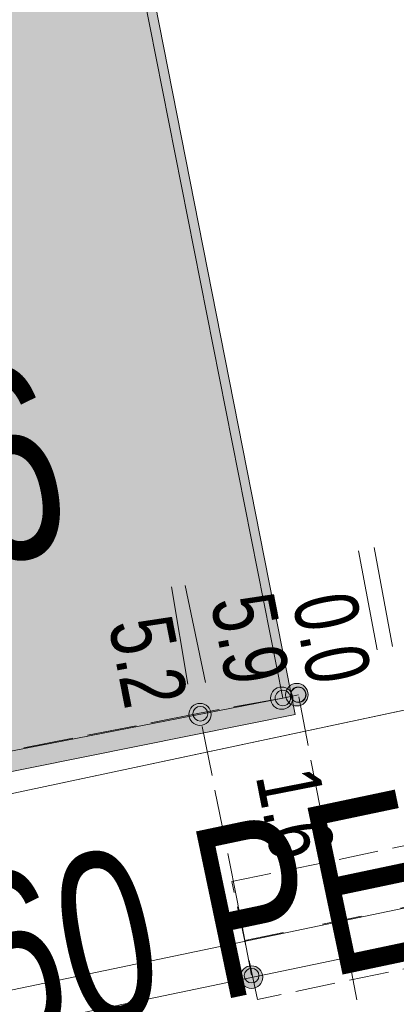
# Model space of a CAD drawing. Header units: metres. Extents: x -740 to 758, y -633 to 854.
# Tile 329 of 656: x 124.69 to 127.84, y -578.52 to -570.29. Entities that reach past the tile are written whole.
import ezdxf

# ---------------------------------------------------------------- set-up
doc = ezdxf.new("R2010")
doc.units = ezdxf.units.M
doc.header["$MEASUREMENT"] = 0
for name, pattern in [('333_125', [0.4576, 0.3328, -0.1248]), ('333_333', [0.6656, 0.3328, -0.3328]), ('416_125', [0.5408, 0.416, -0.1248])]:
    doc.linetypes.add(name, pattern=pattern)
for name, color, linetype in [('Gis.LOVION', 7, 'Continuous'), ('Grundkarte.LOVION', 7, 'Continuous'), ('Grundkarte_Text.LOVION', 7, 'Continuous'), ('Strom.LOVION', 7, 'Continuous'), ('StromBemass.LOVION', 7, 'Continuous'), ('Wasser.LOVION', 7, 'Continuous')]:
    doc.layers.add(name, color=color, linetype=linetype)
doc.styles.add('ERSTELLTER_STIL_1', font='arial.ttf')

msp = doc.modelspace()

# ---------------------------------------------------------------- hatches: boundary and pattern name
at = {"layer": 'Grundkarte.LOVION', "linetype": 'Continuous', "lineweight": 18}
msp.add_hatch(color=9, dxfattribs=at).paths.add_polyline_path([(121.2542, -577.2463), (126.9936, -576.094), (124.9413, -565.6841), (119.2455, -566.9799)])
at = {"layer": 'StromBemass.LOVION', "linetype": 'Continuous', "lineweight": 13}
for points in [[(126.9532, -576.0167), (126.96, -576.0072), (126.9656, -575.997), (126.9699, -575.9861), (126.9728, -575.9748), (126.9742, -575.9632), (126.9742, -575.9515), (126.9727, -575.9399), (126.9697, -575.9286), (126.9654, -575.9177), (126.9597, -575.9075), (126.9528, -575.898), (126.9448, -575.8896), (126.9358, -575.8821), (126.9259, -575.8759), (126.9153, -575.871), (126.9042, -575.8674), (126.8927, -575.8652), (126.881, -575.8645), (126.8693, -575.8653), (126.8579, -575.8675), (126.8468, -575.8712), (126.8362, -575.8762), (126.8263, -575.8825), (126.8174, -575.89), (126.8094, -575.8985), (126.8026, -575.908), (126.797, -575.9182), (126.7927, -575.9291), (126.7898, -575.9405), (126.7884, -575.9521), (126.7884, -575.9638), (126.7899, -575.9753), (126.7929, -575.9867), (126.7972, -575.9975), (126.8029, -576.0077), (126.8098, -576.0172), (126.8178, -576.0257), (126.8268, -576.0331), (126.8367, -576.0393), (126.8473, -576.0443), (126.8584, -576.0478), (126.8699, -576.05), (126.8816, -576.0507), (126.8933, -576.0499), (126.9047, -576.0477), (126.9158, -576.044), (126.9264, -576.039), (126.9362, -576.0327), (126.9452, -576.0253)], [(127.0806, -575.9883), (127.0876, -575.9787), (127.0932, -575.9683), (127.0976, -575.9573), (127.1005, -575.9458), (127.1019, -575.934), (127.1019, -575.9222), (127.1004, -575.9104), (127.0974, -575.899), (127.093, -575.888), (127.0872, -575.8776), (127.0802, -575.8681), (127.0721, -575.8594), (127.063, -575.8519), (127.0529, -575.8456), (127.0422, -575.8406), (127.0309, -575.837), (127.0193, -575.8348), (127.0074, -575.8341), (126.9956, -575.8349), (126.984, -575.8371), (126.9727, -575.8408), (126.962, -575.8459), (126.9521, -575.8523), (126.943, -575.8599), (126.9349, -575.8685), (126.9279, -575.8781), (126.9223, -575.8885), (126.9179, -575.8996), (126.915, -575.911), (126.9136, -575.9228), (126.9136, -575.9346), (126.9151, -575.9464), (126.9181, -575.9579), (126.9225, -575.9689), (126.9283, -575.9792), (126.9353, -575.9888), (126.9434, -575.9974), (126.9526, -576.0049), (126.9626, -576.0112), (126.9733, -576.0162), (126.9846, -576.0199), (126.9962, -576.022), (127.0081, -576.0227), (127.0199, -576.022), (127.0315, -576.0197), (127.0428, -576.016), (127.0535, -576.0109), (127.0634, -576.0046), (127.0725, -575.997)], [(127.0682, -575.968), (127.0729, -575.9615), (127.0767, -575.9545), (127.0796, -575.9471), (127.0816, -575.9394), (127.0825, -575.9315), (127.0825, -575.9236), (127.0815, -575.9157), (127.0795, -575.908), (127.0765, -575.9006), (127.0727, -575.8936), (127.068, -575.8872), (127.0625, -575.8814), (127.0564, -575.8764), (127.0496, -575.8721), (127.0424, -575.8688), (127.0348, -575.8663), (127.027, -575.8649), (127.0191, -575.8644), (127.0111, -575.8649), (127.0033, -575.8664), (126.9958, -575.8689), (126.9886, -575.8723), (126.9819, -575.8766), (126.9758, -575.8817), (126.9703, -575.8875), (126.9657, -575.894), (126.9619, -575.901), (126.9589, -575.9084), (126.957, -575.9161), (126.956, -575.924), (126.956, -575.9319), (126.9571, -575.9398), (126.9591, -575.9475), (126.962, -575.9549), (126.9659, -575.9619), (126.9706, -575.9683), (126.976, -575.9741), (126.9822, -575.9791), (126.9889, -575.9834), (126.9961, -575.9867), (127.0037, -575.9892), (127.0115, -575.9906), (127.0195, -575.9911), (127.0274, -575.9906), (127.0352, -575.9891), (127.0428, -575.9866), (127.05, -575.9832), (127.0567, -575.9789), (127.0628, -575.9738)], [(127.0708, -575.9701), (127.0755, -575.9637), (127.0793, -575.9567), (127.0822, -575.9493), (127.0842, -575.9415), (127.0851, -575.9336), (127.0851, -575.9257), (127.0841, -575.9178), (127.0821, -575.9101), (127.0791, -575.9027), (127.0753, -575.8957), (127.0706, -575.8893), (127.0651, -575.8835), (127.0589, -575.8785), (127.0522, -575.8742), (127.045, -575.8709), (127.0374, -575.8684), (127.0296, -575.867), (127.0216, -575.8665), (127.0137, -575.867), (127.0059, -575.8685), (126.9983, -575.871), (126.9911, -575.8744), (126.9844, -575.8787), (126.9783, -575.8838), (126.9729, -575.8896), (126.9682, -575.8961), (126.9644, -575.9031), (126.9615, -575.9105), (126.9596, -575.9182), (126.9586, -575.9261), (126.9586, -575.934), (126.9596, -575.9419), (126.9616, -575.9496), (126.9646, -575.957), (126.9684, -575.964), (126.9731, -575.9704), (126.9786, -575.9762), (126.9848, -575.9813), (126.9915, -575.9855), (126.9987, -575.9889), (127.0063, -575.9913), (127.0141, -575.9928), (127.0221, -575.9932), (127.03, -575.9927), (127.0378, -575.9912), (127.0454, -575.9887), (127.0526, -575.9853), (127.0593, -575.981), (127.0654, -575.9759)], [(126.9413, -575.9972), (126.946, -575.9906), (126.9499, -575.9835), (126.9529, -575.9759), (126.9548, -575.9681), (126.9558, -575.9601), (126.9558, -575.952), (126.9548, -575.9439), (126.9527, -575.9361), (126.9497, -575.9286), (126.9458, -575.9215), (126.941, -575.9149), (126.9354, -575.909), (126.9292, -575.9039), (126.9223, -575.8996), (126.915, -575.8961), (126.9073, -575.8937), (126.8993, -575.8922), (126.8912, -575.8917), (126.8831, -575.8922), (126.8752, -575.8938), (126.8675, -575.8963), (126.8602, -575.8998), (126.8533, -575.9041), (126.8471, -575.9093), (126.8416, -575.9152), (126.8368, -575.9218), (126.833, -575.9289), (126.83, -575.9365), (126.828, -575.9443), (126.827, -575.9524), (126.827, -575.9605), (126.8281, -575.9685), (126.8301, -575.9763), (126.8331, -575.9839), (126.8371, -575.991), (126.8418, -575.9975), (126.8474, -576.0034), (126.8537, -576.0085), (126.8605, -576.0128), (126.8679, -576.0163), (126.8756, -576.0188), (126.8835, -576.0202), (126.8916, -576.0207), (126.8997, -576.0202), (126.9077, -576.0186), (126.9154, -576.0161), (126.9227, -576.0126), (126.9295, -576.0083), (126.9357, -576.0031)], [(126.9413, -575.9972), (126.946, -575.9906), (126.9499, -575.9835), (126.9529, -575.9759), (126.9548, -575.9681), (126.9558, -575.9601), (126.9558, -575.952), (126.9548, -575.9439), (126.9527, -575.9361), (126.9497, -575.9286), (126.9458, -575.9215), (126.941, -575.9149), (126.9354, -575.909), (126.9292, -575.9039), (126.9223, -575.8996), (126.915, -575.8961), (126.9073, -575.8937), (126.8993, -575.8922), (126.8912, -575.8917), (126.8831, -575.8922), (126.8752, -575.8938), (126.8675, -575.8963), (126.8602, -575.8998), (126.8533, -575.9041), (126.8471, -575.9093), (126.8416, -575.9152), (126.8368, -575.9218), (126.833, -575.9289), (126.83, -575.9365), (126.828, -575.9443), (126.827, -575.9524), (126.827, -575.9605), (126.8281, -575.9685), (126.8301, -575.9763), (126.8331, -575.9839), (126.8371, -575.991), (126.8418, -575.9975), (126.8474, -576.0034), (126.8537, -576.0085), (126.8605, -576.0128), (126.8679, -576.0163), (126.8756, -576.0188), (126.8835, -576.0202), (126.8916, -576.0207), (126.8997, -576.0202), (126.9077, -576.0186), (126.9154, -576.0161), (126.9227, -576.0126), (126.9295, -576.0083), (126.9357, -576.0031)], [(126.2693, -576.1524), (126.2761, -576.143), (126.2816, -576.1328), (126.2859, -576.122), (126.2887, -576.1108), (126.2901, -576.0993), (126.2901, -576.0877), (126.2886, -576.0762), (126.2857, -576.065), (126.2814, -576.0542), (126.2758, -576.0441), (126.2689, -576.0347), (126.261, -576.0263), (126.252, -576.0189), (126.2422, -576.0128), (126.2317, -576.0079), (126.2207, -576.0043), (126.2093, -576.0022), (126.1977, -576.0015), (126.1861, -576.0022), (126.1748, -576.0045), (126.1637, -576.0081), (126.1533, -576.013), (126.1435, -576.0193), (126.1346, -576.0267), (126.1267, -576.0352), (126.1199, -576.0446), (126.1143, -576.0548), (126.1101, -576.0655), (126.1073, -576.0768), (126.1059, -576.0883), (126.1059, -576.0999), (126.1074, -576.1114), (126.1103, -576.1226), (126.1146, -576.1334), (126.1202, -576.1435), (126.1271, -576.1529), (126.135, -576.1613), (126.144, -576.1686), (126.1538, -576.1748), (126.1643, -576.1797), (126.1753, -576.1833), (126.1867, -576.1854), (126.1983, -576.1861), (126.2099, -576.1853), (126.2212, -576.1831), (126.2323, -576.1795), (126.2427, -576.1745), (126.2525, -576.1683), (126.2614, -576.1609)], [(126.2488, -576.127), (126.2534, -576.1207), (126.2571, -576.1139), (126.2599, -576.1066), (126.2618, -576.0991), (126.2628, -576.0914), (126.2627, -576.0837), (126.2617, -576.076), (126.2598, -576.0685), (126.2569, -576.0613), (126.2531, -576.0545), (126.2486, -576.0482), (126.2432, -576.0426), (126.2372, -576.0377), (126.2307, -576.0335), (126.2237, -576.0302), (126.2163, -576.0279), (126.2086, -576.0264), (126.2009, -576.026), (126.1932, -576.0265), (126.1856, -576.028), (126.1782, -576.0304), (126.1712, -576.0337), (126.1646, -576.0379), (126.1587, -576.0429), (126.1534, -576.0485), (126.1488, -576.0548), (126.1451, -576.0616), (126.1423, -576.0688), (126.1404, -576.0764), (126.1394, -576.0841), (126.1395, -576.0918), (126.1405, -576.0995), (126.1424, -576.107), (126.1453, -576.1142), (126.1491, -576.121), (126.1536, -576.1273), (126.159, -576.1329), (126.165, -576.1378), (126.1715, -576.142), (126.1786, -576.1452), (126.1859, -576.1476), (126.1936, -576.149), (126.2013, -576.1495), (126.209, -576.149), (126.2167, -576.1475), (126.224, -576.1451), (126.231, -576.1418), (126.2376, -576.1376), (126.2435, -576.1326)], [(126.2488, -576.127), (126.2534, -576.1207), (126.2571, -576.1139), (126.2599, -576.1066), (126.2618, -576.0991), (126.2628, -576.0914), (126.2627, -576.0837), (126.2617, -576.076), (126.2598, -576.0685), (126.2569, -576.0613), (126.2531, -576.0545), (126.2486, -576.0482), (126.2432, -576.0426), (126.2372, -576.0377), (126.2307, -576.0335), (126.2237, -576.0302), (126.2163, -576.0279), (126.2086, -576.0264), (126.2009, -576.026), (126.1932, -576.0265), (126.1856, -576.028), (126.1782, -576.0304), (126.1712, -576.0337), (126.1646, -576.0379), (126.1587, -576.0429), (126.1534, -576.0485), (126.1488, -576.0548), (126.1451, -576.0616), (126.1423, -576.0688), (126.1404, -576.0764), (126.1394, -576.0841), (126.1395, -576.0918), (126.1405, -576.0995), (126.1424, -576.107), (126.1453, -576.1142), (126.1491, -576.121), (126.1536, -576.1273), (126.159, -576.1329), (126.165, -576.1378), (126.1715, -576.142), (126.1786, -576.1452), (126.1859, -576.1476), (126.1936, -576.149), (126.2013, -576.1495), (126.209, -576.149), (126.2167, -576.1475), (126.224, -576.1451), (126.231, -576.1418), (126.2376, -576.1376), (126.2435, -576.1326)], [(126.702, -578.3493), (126.709, -578.3396), (126.7147, -578.3291), (126.719, -578.318), (126.722, -578.3064), (126.7234, -578.2946), (126.7234, -578.2826), (126.7219, -578.2708), (126.7189, -578.2592), (126.7144, -578.2482), (126.7086, -578.2377), (126.7016, -578.2281), (126.6934, -578.2194), (126.6842, -578.2118), (126.6741, -578.2055), (126.6632, -578.2004), (126.6519, -578.1968), (126.6401, -578.1946), (126.6282, -578.1939), (126.6163, -578.1946), (126.6046, -578.1969), (126.5933, -578.2006), (126.5825, -578.2058), (126.5724, -578.2122), (126.5632, -578.2198), (126.5551, -578.2286), (126.5481, -578.2382), (126.5424, -578.2487), (126.538, -578.2598), (126.5351, -578.2714), (126.5336, -578.2833), (126.5337, -578.2952), (126.5352, -578.307), (126.5382, -578.3186), (126.5427, -578.3297), (126.5484, -578.3401), (126.5555, -578.3497), (126.5637, -578.3584), (126.5729, -578.366), (126.583, -578.3724), (126.5938, -578.3774), (126.6052, -578.3811), (126.6169, -578.3833), (126.6288, -578.384), (126.6408, -578.3832), (126.6525, -578.3809), (126.6638, -578.3772), (126.6746, -578.3721), (126.6847, -578.3656), (126.6938, -578.358)], [(126.6773, -578.3153), (126.6818, -578.3091), (126.6855, -578.3024), (126.6883, -578.2952), (126.6902, -578.2878), (126.6911, -578.2801), (126.6911, -578.2725), (126.6901, -578.2648), (126.6881, -578.2574), (126.6853, -578.2503), (126.6816, -578.2435), (126.677, -578.2373), (126.6718, -578.2318), (126.6658, -578.2269), (126.6593, -578.2228), (126.6524, -578.2195), (126.645, -578.2172), (126.6375, -578.2158), (126.6298, -578.2153), (126.6222, -578.2158), (126.6146, -578.2173), (126.6073, -578.2197), (126.6004, -578.223), (126.5939, -578.2271), (126.588, -578.232), (126.5828, -578.2376), (126.5783, -578.2439), (126.5746, -578.2506), (126.5718, -578.2578), (126.5699, -578.2652), (126.569, -578.2728), (126.569, -578.2805), (126.57, -578.2881), (126.5719, -578.2956), (126.5747, -578.3027), (126.5785, -578.3094), (126.583, -578.3156), (126.5883, -578.3212), (126.5942, -578.3261), (126.6007, -578.3302), (126.6077, -578.3334), (126.615, -578.3358), (126.6225, -578.3372), (126.6302, -578.3377), (126.6379, -578.3372), (126.6454, -578.3357), (126.6527, -578.3333), (126.6597, -578.33), (126.6661, -578.3259), (126.672, -578.321)]]:
    msp.add_hatch(color=7, dxfattribs=at).paths.add_polyline_path(points)

# ---------------------------------------------------------------- linework, layer by layer
at = {"layer": 'Gis.LOVION', "color": 44, "linetype": 'Continuous', "lineweight": 18}
msp.add_lwpolyline([(119.9401, -571.2123), (121.0906, -577.0849), (126.8914, -575.9562), (125.7248, -570.0704)], dxfattribs=at)
at = {"layer": 'Grundkarte.LOVION', "color": 253, "linetype": 'Continuous', "lineweight": 18}
msp.add_lwpolyline([(179.1902, -565.5228), (173.1052, -566.768), (161.9777, -569.0382), (146.4403, -572.1533), (144.3289, -572.6258), (130.4252, -575.522), (119.075, -577.9322), (116.6317, -565.6394), (115.601, -560.5383), (115.1585, -558.1285), (113.879, -551.6922), (121.0144, -550.6103), (123.0787, -550.2607), (127.128, -549.6579), (128.3519, -549.4791), (135.4552, -548.3708), (134.1313, -544.8058), (132.0307, -539.0409)], dxfattribs=at)
at = {"layer": 'Grundkarte.LOVION', "color": 8, "linetype": 'Continuous', "lineweight": 18}
for points in [[(127.128, -549.6579), (128.3519, -549.4791), (135.4552, -548.3708), (138.6031, -556.9889), (140.4157, -561.9249), (142.2662, -566.9458), (144.3289, -572.6258), (130.4252, -575.522), (119.075, -577.9322), (116.6317, -565.6394), (115.601, -560.5383), (115.1585, -558.1285), (113.879, -551.6922), (121.0144, -550.6103), (123.0787, -550.2607)], [(121.2542, -577.2463), (119.2455, -566.9799), (124.9413, -565.6841), (126.9936, -576.094)]]:
    msp.add_lwpolyline(points, close=True, dxfattribs=at)
for points in [[(237.6825, -564.326), (221.1444, -565.9725), (147.98, -580.042), (89.2058, -592.2612), (87.9531, -584.2853), (98.1816, -582.1917), (119.075, -577.9322), (130.4252, -575.522), (144.3289, -572.6258), (146.4403, -572.1533), (161.9777, -569.0382), (173.1052, -566.768), (179.1902, -565.5228), (181.9135, -564.961), (190.5198, -563.2033), (199.4452, -561.3849), (205.6737, -560.0961), (208.2857, -559.6043), (216.9769, -557.8088), (219.5888, -557.317), (245.5274, -554.7809)], [(237.6825, -564.326), (221.1444, -565.9725), (147.98, -580.042), (89.2058, -592.2612), (87.9531, -584.2853), (98.1816, -582.1917), (98.4361, -583.5855), (109.9207, -581.3395), (119.4052, -579.496), (119.075, -577.9322), (130.4252, -575.522), (144.3289, -572.6258), (146.4403, -572.1533), (161.9777, -569.0382), (173.1052, -566.768), (179.1902, -565.5228), (181.9135, -564.961), (190.5198, -563.2033), (199.4452, -561.3849), (205.6737, -560.0961), (208.2857, -559.6043), (216.9769, -557.8088), (219.5888, -557.317), (245.5274, -554.7809)]]:
    msp.add_lwpolyline(points, dxfattribs=at)
at = {"layer": 'Strom.LOVION', "color": 1, "linetype": 'Continuous', "lineweight": 18}
for points in [[(243.9586, -556.7224), (235.1758, -557.5811), (226.0871, -558.4845), (219.8673, -559.1074), (217.3271, -559.5774), (208.6331, -561.3437), (199.7662, -563.1564), (191.4923, -564.8373), (190.0485, -565.1853), (189.804, -565.2536), (189.4602, -565.2133), (189.0096, -565.1391), (187.765, -565.4086), (161.5364, -570.7217), (121.272, -579.0918), (119.8393, -581.0643), (117.74, -581.3582), (116.2544, -581.4296), (96.8665, -584.6109), (80.1587, -587.5449)], [(167.565, -569.8071), (161.6236, -571.0087), (121.447, -579.3702), (119.985, -581.3456), (117.7979, -581.6481), (116.2406, -581.7413), (96.7912, -584.899), (80.2298, -587.8187), (76.8153, -588.5663), (71.0741, -589.8517), (66.2262, -590.9021), (65.0345, -591.1073), (64.5953, -591.1502), (53.3932, -593.4129)]]:
    msp.add_lwpolyline(points, dxfattribs=at)
at = {"layer": 'Strom.LOVION', "color": 7, "linetype": '333_125', "lineweight": 13}
msp.add_lwpolyline([(126.4651, -577.4905), (131.5926, -576.4276), (131.807, -577.4115), (126.6795, -578.4744)], close=True, dxfattribs=at)
at = {"layer": 'Strom.LOVION', "color": 9, "linetype": '333_333', "lineweight": 18}
msp.add_lwpolyline([(126.5723, -577.9824), (131.6998, -576.9196)], dxfattribs=at)
at = {"layer": 'StromBemass.LOVION', "color": 7, "linetype": 'Continuous', "lineweight": 13}
for points in [[(127.5249, -574.7268), (127.6797, -575.554)], [(127.6552, -574.6993), (127.81, -575.5265)], [(125.9583, -575.0278), (126.097, -575.8418)], [(126.0754, -575.0163), (126.2434, -575.8275)]]:
    msp.add_lwpolyline(points, dxfattribs=at)
at = {"layer": 'StromBemass.LOVION', "color": 7, "linetype": '416_125', "lineweight": 13}
for points in [[(127.7148, -579.5406), (127.0217, -575.9287), (126.8914, -575.9562), (126.1945, -576.0835), (121.0906, -577.0849), (120.83, -577.14), (121.3711, -579.954)], [(126.6302, -578.2723), (126.5115, -577.6633), (126.1945, -576.0835)]]:
    msp.add_lwpolyline(points, dxfattribs=at)
at = {"layer": 'StromBemass.LOVION', "color": 7, "linetype": 'Continuous', "lineweight": 13}
for centre, radius in [((126.8813, -575.9576), 0.0931), ((127.0078, -575.9284), 0.0943), ((127.0193, -575.9277), 0.0634), ((127.0219, -575.9299), 0.0634), ((126.8914, -575.9562), 0.0645), ((126.8914, -575.9562), 0.0645), ((126.198, -576.0938), 0.0923), ((126.2011, -576.0877), 0.0618), ((126.2011, -576.0877), 0.0618), ((126.6285, -578.2889), 0.0951), ((126.63, -578.2765), 0.0612)]:
    msp.add_circle(centre, radius, dxfattribs=at)

# ---------------------------------------------------------------- texts
at = {"layer": 'Grundkarte_Text.LOVION', "color": 8, "linetype": 'Continuous', "lineweight": 18, "insert": (122.5609, -575.2388), "char_height": 1.600834, "attachment_point": 7, "rotation": 11.18823, "style": 'ERSTELLTER_STIL_1'}
msp.add_mtext('{\\A1;\\W0.71559x;386}', dxfattribs=at)
at = {"layer": 'StromBemass.LOVION', "color": 7, "linetype": 'Continuous', "lineweight": 13, "attachment_point": 7, "style": 'ERSTELLTER_STIL_1'}
for s, insert, char_height, rotation in [('{\\A1;\\W0.71548x;5.9}', (126.2776, -575.149), 0.533585, 281.08695), ('{\\A1;\\W0.71554x;0.0}', (126.9623, -575.1427), 0.533585, 281.08695), ('{\\A1;\\W0.71561x;5.2}', (125.4243, -575.3384), 0.533534, 281.08804), ('{\\A1;\\W0.71554x;1.6}', (126.6555, -576.6099), 0.533585, 281.08695)]:
    msp.add_mtext(s, dxfattribs=dict(at, insert=insert, char_height=char_height, rotation=rotation))
at = {"layer": 'Wasser.LOVION', "color": 150, "linetype": 'Continuous', "lineweight": 18, "insert": (123.7087, -579.4788), "char_height": 1.42277, "attachment_point": 7, "rotation": 11.87005, "style": 'ERSTELLTER_STIL_1'}
msp.add_mtext('{\\A1;\\W0.71922x;160 PE100 XA XI (2016)}', dxfattribs=at)

doc.saveas('drawing.dxf')
